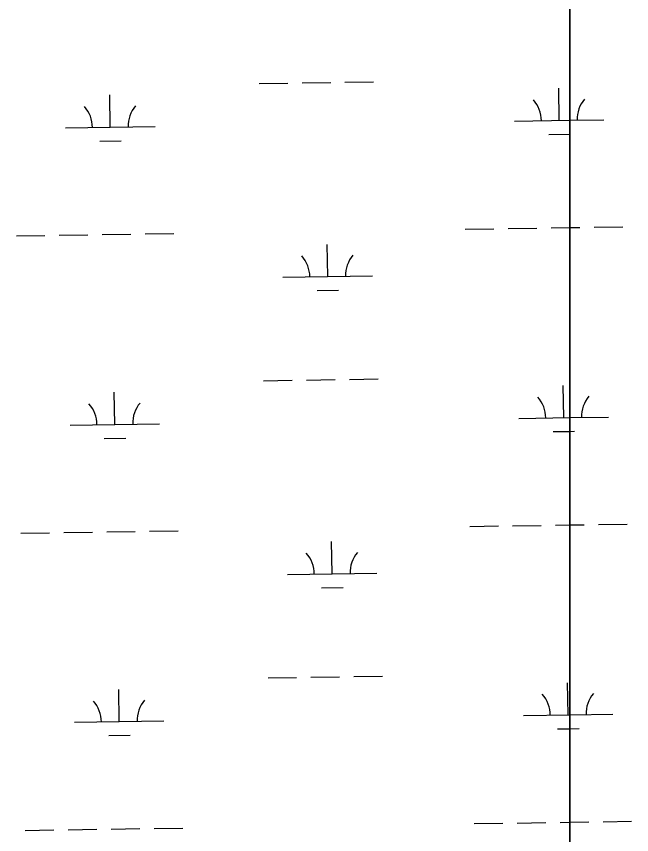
# Model space of a CAD drawing. Extents: x 3807117 to 3845308, y 337856 to 363736.
# Drawn here: x 3820070 to 3820758, y 344536 to 345451 of the extents above; entities that cross this region are included whole.
import ezdxf

# ---------------------------------------------------------------- set-up
doc = ezdxf.new("R2010")
doc.units = 0
doc.layers.add('V-WETL-SWMP', color=7, linetype='Continuous')

msp = doc.modelspace()

# ---------------------------------------------------------------- linework, layer by layer
at = {"layer": 'V-WETL-SWMP'}
for p, q in [((3820689.05, 347654.43), (3820689.05, 344424.34)), ((3820689.05, 344424.34), (3820689.05, 347654.43)), ((3820341.67, 345376.23), (3820373.67, 345376.7)), ((3820389.66, 345376.94), (3820421.66, 345377.42)), ((3820437.66, 345377.66), (3820469.65, 345378.14)), ((3820677.17, 345334.82), (3820676.63, 345370.81)), ((3820175.32, 345327.3), (3820174.78, 345363.29)), ((3820627.18, 345334.07), (3820689.05, 345334.99)), ((3820689.05, 345335), (3820727.19, 345335.57)), ((3820125.32, 345326.55), (3820225.31, 345328.05)), ((3820665.4, 345319.21), (3820689.05, 345319.56)), ((3820689.05, 345319.56), (3820689.43, 345319.57)), ((3820163.55, 345311.69), (3820187.55, 345312.05)), ((3820620.13, 345213.88), (3820652.13, 345214.36)), ((3820668.13, 345214.6), (3820689.05, 345214.91)), ((3820689.05, 345214.91), (3820700.15, 345215.08)), ((3820716.15, 345215.32), (3820748.15, 345215.8)), ((3820070.29, 345205.64), (3820102.28, 345206.12)), ((3820118.28, 345206.36), (3820150.28, 345206.84)), ((3820166.28, 345207.08), (3820198.27, 345207.56)), ((3820214.27, 345207.8), (3820246.27, 345208.28)), ((3820572.14, 345213.16), (3820604.13, 345213.64)), ((3820418.32, 345160.11), (3820417.78, 345196.1)), ((3820368.33, 345159.36), (3820468.32, 345160.86)), ((3820406.56, 345144.5), (3820430.55, 345144.86)), ((3820346.65, 345043.59), (3820378.65, 345044.07)), ((3820394.65, 345044.31), (3820426.64, 345044.79)), ((3820442.64, 345045.03), (3820474.64, 345045.51)), ((3820682.15, 345002.18), (3820681.61, 345038.18)), ((3820180.3, 344994.66), (3820179.76, 345030.66)), ((3820130.31, 344993.91), (3820230.3, 344995.41)), ((3820632.16, 345001.43), (3820689.05, 345002.28)), ((3820689.05, 345002.28), (3820732.18, 345002.93)), ((3820670.39, 344986.57), (3820689.05, 344986.85)), ((3820689.05, 344986.85), (3820694.41, 344986.93)), ((3820168.54, 344979.05), (3820192.53, 344979.41)), ((3820219.25, 344875.16), (3820251.25, 344875.64)), ((3820577.12, 344880.52), (3820609.12, 344881)), ((3820625.12, 344881.24), (3820657.11, 344881.72)), ((3820673.11, 344881.96), (3820689.05, 344882.2)), ((3820689.05, 344882.2), (3820705.14, 344882.44)), ((3820721.14, 344882.68), (3820753.13, 344883.16)), ((3820075.27, 344873), (3820107.27, 344873.48)), ((3820123.26, 344873.72), (3820155.26, 344874.2)), ((3820171.26, 344874.44), (3820203.25, 344874.92)), ((3820423.31, 344827.47), (3820422.77, 344863.46)), ((3820373.31, 344826.72), (3820473.3, 344828.22)), ((3820411.54, 344811.86), (3820435.54, 344812.22)), ((3820351.64, 344710.95), (3820383.63, 344711.43)), ((3820399.63, 344711.67), (3820431.63, 344712.15)), ((3820447.63, 344712.39), (3820479.62, 344712.87)), ((3820687.14, 344669.54), (3820686.6, 344705.54)), ((3820185.29, 344662.02), (3820184.75, 344698.02)), ((3820637.14, 344668.79), (3820689.05, 344669.57)), ((3820689.05, 344669.57), (3820737.16, 344670.29)), ((3820135.29, 344661.27), (3820235.28, 344662.77)), ((3820173.52, 344646.41), (3820197.52, 344646.77)), ((3820675.37, 344653.93), (3820689.05, 344654.14)), ((3820689.05, 344654.14), (3820699.4, 344654.29)), ((3820582.1, 344547.88), (3820614.1, 344548.36)), ((3820630.1, 344548.6), (3820662.1, 344549.08)), ((3820678.09, 344549.32), (3820689.05, 344549.49)), ((3820689.05, 344549.49), (3820710.12, 344549.8)), ((3820726.12, 344550.04), (3820758.12, 344550.52)), ((3820080.25, 344540.36), (3820112.25, 344540.84)), ((3820128.25, 344541.08), (3820160.24, 344541.56)), ((3820176.24, 344541.8), (3820208.24, 344542.28)), ((3820224.24, 344542.52), (3820256.23, 344543))]:
    msp.add_line(p, q, dxfattribs=at)
for centre, start, end in [((3820621.93, 345334.46), 0.08653, 41.63019), ((3820732.43, 345336.12), 140.08653, 181.63019), ((3820120.08, 345326.95), 0.08653, 41.63019), ((3820230.55, 345328.6), 140.08653, 181.63019), ((3820363.08, 345159.75), 0.08653, 41.63019), ((3820473.55, 345161.41), 140.08653, 181.63019), ((3820626.91, 345001.83), 0.08653, 41.63019), ((3820737.41, 345003.48), 140.08653, 181.63019), ((3820125.06, 344994.31), 0.08653, 41.63019), ((3820235.53, 344995.96), 140.08653, 181.63019), ((3820368.06, 344827.12), 0.08653, 41.63019), ((3820478.54, 344828.77), 140.08653, 181.63019), ((3820631.89, 344669.19), 0.08653, 41.63019), ((3820742.4, 344670.85), 140.08653, 181.63019), ((3820130.04, 344661.67), 0.08653, 41.63019), ((3820240.52, 344663.32), 140.08653, 181.63019)]:
    msp.add_arc(centre, 35.25, start, end, dxfattribs=at)

doc.saveas('drawing.dxf')
